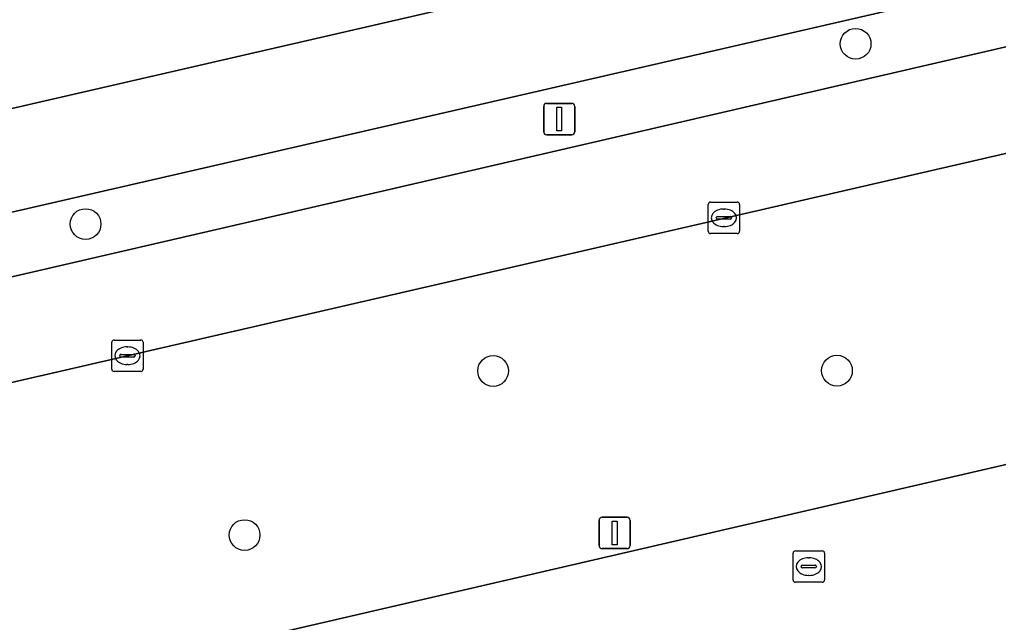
# Model space of a CAD drawing. Extents: x 156412 to 157779, y 382335 to 383768.
# Drawn here: x 157048.39 to 157079.52, y 382988.78 to 383007.95 of the extents above; entities that cross this region are included whole.
import ezdxf

# ---------------------------------------------------------------- set-up
doc = ezdxf.new("R2010")
doc.units = 0
for name, color, linetype in [('IMGEO_Berm_groen', 7, 'Continuous'), ('IMGEO_Boom', 7, 'Continuous'), ('IMGEO_Kolk', 7, 'Continuous'), ('IMGEO_Lichtmast', 7, 'Continuous'), ('IMGEO_Rijbaan_lokaal_gesloten', 7, 'Continuous'), ('IMGEO_Rijbaan_regionaal_gesloten', 7, 'Continuous'), ('IMGEO_Rioolput', 7, 'Continuous')]:
    doc.layers.add(name, color=color, linetype=linetype)

msp = doc.modelspace()

# ---------------------------------------------------------------- linework, layer by layer
at = {"layer": 'IMGEO_Berm_groen'}
for points in [[(157126.773, 383019.975), (157107.253, 383015.436), (157011.566, 382993.422)], [(157011.984, 382991.402), (157114.126, 383015.047)]]:
    msp.add_lwpolyline(points, dxfattribs=at)
msp.add_lwpolyline([(157138.286, 383007.354), (157138.155, 383007.912), (157136.075, 383016.764), (157087.113, 383005.388), (157023.233, 382990.672), (157025.491, 382981.388), (157056.771, 382988.475)], close=True, dxfattribs=at)
at = {"layer": 'IMGEO_Boom'}
for centre in [(157074.978, 383007.184), (157050.488, 383001.449), (157063.449, 382996.776), (157074.384, 382996.786), (157055.545, 382991.556)]:
    msp.add_circle(centre, 0.489, dxfattribs=at)
at = {"layer": 'IMGEO_Kolk'}
for p, q in [((157070.288, 383001.222), (157070.288, 383002.074)), ((157070.363, 383002.148), (157071.215, 383002.148)), ((157070.776, 383001.928), (157070.801, 383001.928)), ((157071.289, 383002.074), (157071.289, 383001.222)), ((157070.547, 383001.642), (157070.547, 383001.654)), ((157070.985, 383001.605), (157070.587, 383001.605)), ((157070.59, 383001.691), (157070.988, 383001.691)), ((157071.031, 383001.654), (157071.031, 383001.642)), ((157070.799, 383001.368), (157070.774, 383001.368)), ((157071.215, 383001.148), (157070.363, 383001.148)), ((157051.318, 382996.835), (157051.318, 382997.687)), ((157051.393, 382997.761), (157052.245, 382997.761)), ((157051.806, 382997.541), (157051.831, 382997.541)), ((157052.319, 382997.687), (157052.319, 382996.835)), ((157051.577, 382997.255), (157051.577, 382997.267)), ((157052.015, 382997.218), (157051.617, 382997.218)), ((157051.62, 382997.304), (157052.018, 382997.304)), ((157052.061, 382997.267), (157052.061, 382997.255)), ((157051.829, 382996.981), (157051.804, 382996.981)), ((157052.245, 382996.761), (157051.393, 382996.761))]:
    msp.add_line(p, q, dxfattribs=at)
for points in [[(157070.288, 383001.222), (157070.288, 383002.074)], [(157070.363, 383002.148), (157071.215, 383002.148)], [(157071.289, 383002.074), (157071.289, 383001.222)], [(157071.215, 383001.148), (157070.363, 383001.148)], [(157051.318, 382996.835), (157051.318, 382997.687)], [(157051.393, 382997.761), (157052.245, 382997.761)], [(157052.319, 382997.687), (157052.319, 382996.835)], [(157052.245, 382996.761), (157051.393, 382996.761)]]:
    msp.add_lwpolyline(points, dxfattribs=at)
for centre, radius, start, end in [((157070.365, 383002.072), 0.0765, 91.552, 178.448), ((157070.365, 383002.072), 0.0765, 91.552, 178.448), ((157071.213, 383002.072), 0.0765, 1.552, 88.448), ((157071.213, 383002.072), 0.0765, 1.552, 88.448), ((157070.587, 383001.651), 0.0403, 85.8775, 175.7526), ((157070.584, 383001.641), 0.0366, 178.938, 274.7102), ((157070.988, 383001.648), 0.043, 264.8664, 352.4533), ((157070.992, 383001.653), 0.0386, 1.7309, 96.639), ((157070.365, 383001.224), 0.0765, 181.552, 268.448), ((157070.365, 383001.224), 0.0765, 181.552, 268.448), ((157071.213, 383001.224), 0.0765, 271.552, 358.448), ((157071.213, 383001.224), 0.0765, 271.552, 358.448), ((157051.395, 382997.685), 0.0765, 91.552, 178.448), ((157051.395, 382997.685), 0.0765, 91.552, 178.448), ((157052.243, 382997.685), 0.0765, 1.552, 88.448), ((157052.243, 382997.685), 0.0765, 1.552, 88.448), ((157051.617, 382997.264), 0.0403, 85.8775, 175.7526), ((157051.614, 382997.254), 0.0366, 178.938, 274.7102), ((157052.018, 382997.261), 0.043, 264.8664, 352.4533), ((157052.022, 382997.266), 0.0386, 1.7309, 96.639), ((157051.395, 382996.837), 0.0765, 181.552, 268.448), ((157051.395, 382996.837), 0.0765, 181.552, 268.448), ((157052.243, 382996.837), 0.0765, 271.552, 358.448), ((157052.243, 382996.837), 0.0765, 271.552, 358.448)]:
    msp.add_arc(centre, radius, start, end, dxfattribs=at)
for centre, major_axis, ratio, start_param, end_param in [((157070.775, 383001.648), (-0.387, 0.002), 0.722429, 4.712389, 7.853982), ((157070.8, 383001.648), (-0.39, 0.002), 0.717154, 1.570796, 4.712389), ((157051.805, 382997.261), (-0.387, 0.002), 0.722429, 4.712389, 7.853982), ((157051.83, 382997.261), (-0.39, 0.002), 0.717154, 1.570796, 4.712389)]:
    msp.add_ellipse(centre, major_axis=major_axis, ratio=ratio, start_param=start_param, end_param=end_param, dxfattribs=at)
at = {"layer": 'IMGEO_Lichtmast'}
for p, q in [((157065.159, 383005.288), (157065.949, 383005.288)), ((157065.949, 383005.288), (157065.159, 383005.288)), ((157065.059, 383004.388), (157065.059, 383005.188)), ((157065.059, 383005.188), (157065.059, 383004.388)), ((157066.049, 383005.188), (157066.049, 383004.388)), ((157066.049, 383004.388), (157066.049, 383005.188)), ((157065.949, 383004.288), (157065.159, 383004.288)), ((157065.159, 383004.288), (157065.949, 383004.288)), ((157066.819, 382991.224), (157066.819, 382992.024)), ((157066.819, 382992.024), (157066.819, 382991.224)), ((157066.919, 382992.124), (157067.709, 382992.124)), ((157067.709, 382992.124), (157066.919, 382992.124)), ((157067.809, 382992.024), (157067.809, 382991.224)), ((157067.809, 382991.224), (157067.809, 382992.024)), ((157067.709, 382991.124), (157066.919, 382991.124)), ((157066.919, 382991.124), (157067.709, 382991.124))]:
    msp.add_line(p, q, dxfattribs=at)
for points in [[(157065.479, 383005.163), (157065.629, 383005.163), (157065.629, 383004.413), (157065.479, 383004.413), (157065.479, 383005.163)], [(157067.239, 382991.999), (157067.389, 382991.999), (157067.389, 382991.249), (157067.239, 382991.249), (157067.239, 382991.999)]]:
    msp.add_lwpolyline(points, dxfattribs=at)
for centre, start, end in [((157065.159, 383005.188), 90, 180), ((157065.159, 383005.188), 90, 180), ((157065.949, 383005.188), 0, 90), ((157065.949, 383005.188), 360, 90), ((157065.159, 383004.388), 180, 270), ((157065.159, 383004.388), 180, 270), ((157065.949, 383004.388), 270, 0), ((157065.949, 383004.388), 270, 0), ((157066.919, 382992.024), 90, 180), ((157066.919, 382992.024), 90, 180), ((157067.709, 382992.024), 0, 90), ((157067.709, 382992.024), 360, 90), ((157066.919, 382991.224), 180, 270), ((157066.919, 382991.224), 180, 270), ((157067.709, 382991.224), 270, 0), ((157067.709, 382991.224), 270, 0)]:
    msp.add_arc(centre, 0.1, start, end, dxfattribs=at)
at = {"layer": 'IMGEO_Rijbaan_lokaal_gesloten'}
msp.add_lwpolyline([(157138.286, 383007.354), (157056.771, 382988.475), (157025.491, 382981.388), (157023.779, 382981)], dxfattribs=at)
at = {"layer": 'IMGEO_Rijbaan_regionaal_gesloten'}
for points in [[(156997.919, 382997.431), (156998.833, 382993.499), (157040.159, 383003.288), (157114.05, 383020.299), (157141.179, 383026.512)], [(157138.154, 383023.651), (157141.527, 383025.221), (157141.179, 383026.512), (157114.05, 383020.299), (157040.159, 383003.288), (156998.833, 382993.499), (156999.747, 382989.567)], [(157087.113, 383005.388), (157136.075, 383016.764), (157143.094, 383018.395), (157142.331, 383021.576), (157114.126, 383015.047), (157011.984, 382991.402), (157008.132, 382990.527), (157003.794, 382989.545), (157000.955, 382988.868)], [(157000.433, 382990.789), (157003.301, 382991.466), (157007.607, 382992.461), (157011.566, 382993.422), (157107.253, 383015.436)], [(157001.216, 382985.597), (157004.487, 382986.37), (157008.881, 382987.386), (157012.644, 382988.232), (157023.233, 382990.672), (157087.113, 383005.388)]]:
    msp.add_lwpolyline(points, dxfattribs=at)
at = {"layer": 'IMGEO_Rioolput'}
for p, q in [((157072.989, 382990.127), (157072.989, 382990.979)), ((157073.064, 382991.053), (157073.916, 382991.053)), ((157073.99, 382990.979), (157073.99, 382990.127)), ((157073.477, 382990.833), (157073.502, 382990.833)), ((157073.248, 382990.547), (157073.248, 382990.559)), ((157073.686, 382990.51), (157073.288, 382990.51)), ((157073.291, 382990.596), (157073.689, 382990.596)), ((157073.732, 382990.559), (157073.732, 382990.547)), ((157073.916, 382990.053), (157073.064, 382990.053)), ((157073.5, 382990.273), (157073.475, 382990.273))]:
    msp.add_line(p, q, dxfattribs=at)
for points in [[(157072.989, 382990.127), (157072.989, 382990.979)], [(157073.064, 382991.053), (157073.916, 382991.053)], [(157073.99, 382990.979), (157073.99, 382990.127)], [(157073.916, 382990.053), (157073.064, 382990.053)]]:
    msp.add_lwpolyline(points, dxfattribs=at)
for centre, radius, start, end in [((157073.066, 382990.977), 0.0765, 91.552, 178.448), ((157073.066, 382990.977), 0.0765, 91.552, 178.448), ((157073.914, 382990.977), 0.0765, 1.552, 88.448), ((157073.914, 382990.977), 0.0765, 1.552, 88.448), ((157073.288, 382990.556), 0.0403, 85.8775, 175.7526), ((157073.285, 382990.546), 0.0366, 178.938, 274.7102), ((157073.689, 382990.553), 0.043, 264.8664, 352.4533), ((157073.693, 382990.558), 0.0386, 1.7309, 96.639), ((157073.066, 382990.129), 0.0765, 181.552, 268.448), ((157073.066, 382990.129), 0.0765, 181.552, 268.448), ((157073.914, 382990.129), 0.0765, 271.552, 358.448), ((157073.914, 382990.129), 0.0765, 271.552, 358.448)]:
    msp.add_arc(centre, radius, start, end, dxfattribs=at)
for centre, major_axis, ratio, start_param, end_param in [((157073.476, 382990.553), (-0.387, 0.002), 0.722429, 4.712389, 7.853982), ((157073.501, 382990.553), (-0.39, 0.002), 0.717154, 1.570796, 4.712389)]:
    msp.add_ellipse(centre, major_axis=major_axis, ratio=ratio, start_param=start_param, end_param=end_param, dxfattribs=at)

doc.saveas('drawing.dxf')
